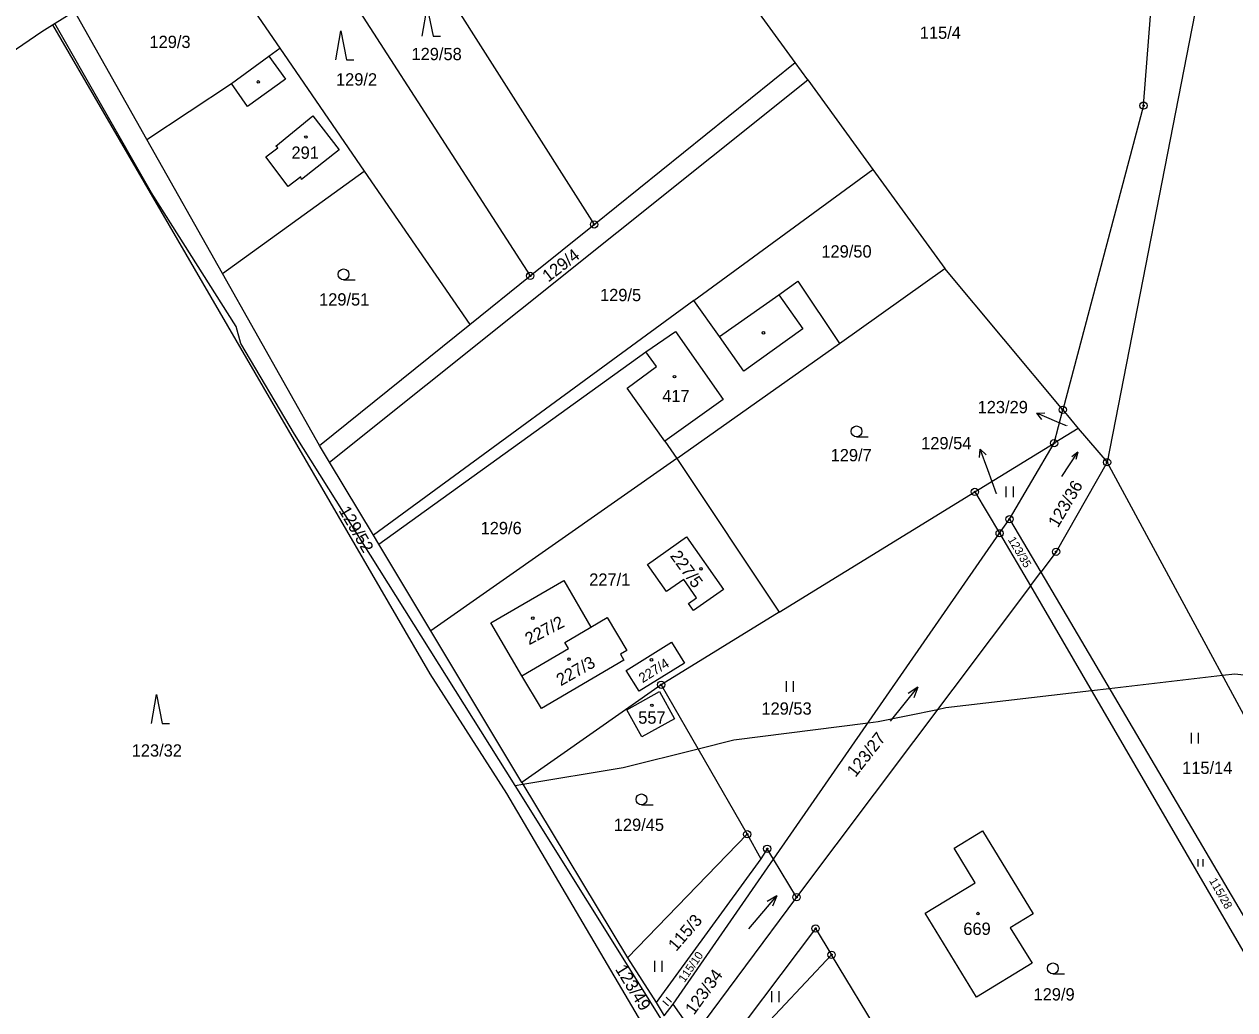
# Model space of a CAD drawing. Extents: x -445050 to -440454, y -1134563 to -1129741.
# Drawn here: x -442047.4 to -441879.9, y -1130227.9 to -1130091.6 of the extents above; entities that cross this region are included whole.
import ezdxf

# ---------------------------------------------------------------- set-up
doc = ezdxf.new("R2010")
doc.units = 0
for name, color, linetype in [('Vrstva 1', 7, 'Continuous'), ('Vrstva 13', 7, 'Continuous'), ('Vrstva 16', 7, 'Continuous'), ('Vrstva 18', 7, 'Continuous'), ('Vrstva 19', 7, 'Continuous'), ('Vrstva 24', 7, 'Continuous'), ('Vrstva 25', 7, 'Continuous'), ('Vrstva 3', 7, 'Continuous'), ('Vrstva 37', 7, 'Continuous'), ('Vrstva 4', 7, 'Continuous'), ('Vrstva 52', 7, 'Continuous'), ('Vrstva 6', 7, 'Continuous')]:
    doc.layers.add(name, color=color, linetype=linetype)

msp = doc.modelspace()

# ---------------------------------------------------------------- linework, layer by layer
at = {"layer": 'Vrstva 1'}
for p, q in [((-441918.76, -1130205.57), (-441914.85, -1130203.19)), ((-441914.85, -1130203.19), (-441907.84, -1130214.67)), ((-441915.84, -1130210.36), (-441918.76, -1130205.57)), ((-441922.76, -1130214.57), (-441915.84, -1130210.36)), ((-441915.68, -1130226.19), (-441922.76, -1130214.57)), ((-441907.84, -1130214.67), (-441910.99, -1130216.61)), ((-441937.93, -1130216.69), (-441935.72, -1130220.33)), ((-441910.99, -1130216.61), (-441907.98, -1130221.5)), ((-441935.72, -1130220.33), (-441952.82, -1130238.48)), ((-441921.07, -1130244.48), (-441935.72, -1130220.33)), ((-441907.98, -1130221.5), (-441915.68, -1130226.19))]:
    msp.add_line(p, q, dxfattribs=at)
for points in [[(-442003.19, -1130064.95), (-441968.58, -1130119.32)], [(-442012.81, -1130071.6), (-441977.43, -1130126.44)], [(-442023.03, -1130078.94), (-442012.05, -1130094.94)], [(-441940.74, -1130096.91), (-441949.5, -1130084.83)], [(-441885.08, -1130088.16), (-441897.59, -1130152.22)], [(-441892.55, -1130102.89), (-441891.35, -1130087.49)], [(-442030.47, -1130107.58), (-442040.49, -1130089.83)], [(-442043.55, -1130091.73), (-441991.33, -1130181.45)], [(-442013.58, -1130096.05), (-442012.05, -1130094.94)], [(-442012.05, -1130094.94), (-442000.4, -1130111.93)], [(-442018.78, -1130099.81), (-442013.58, -1130096.05)], [(-441968.58, -1130119.32), (-441940.74, -1130096.91)], [(-441939.01, -1130099.3), (-441940.74, -1130096.91)], [(-442030.47, -1130107.58), (-442018.78, -1130099.81)], [(-442005.19, -1130152.21), (-441939.01, -1130099.3)], [(-441939.01, -1130099.3), (-441930.01, -1130111.7)], [(-441892.55, -1130102.89), (-441903.73, -1130144.95)], [(-442020.02, -1130126.09), (-442030.47, -1130107.58)], [(-442020.02, -1130126.09), (-442000.4, -1130111.93)], [(-442000.4, -1130111.93), (-441985.76, -1130133.14)], [(-441954.77, -1130129.82), (-441930.01, -1130111.7)], [(-441930.01, -1130111.7), (-441920.05, -1130125.43)], [(-441977.43, -1130126.44), (-441968.58, -1130119.32)], [(-441934.62, -1130135.77), (-441920.05, -1130125.43)], [(-441903.73, -1130144.95), (-441920.05, -1130125.43)], [(-442006.58, -1130149.9), (-442020.02, -1130126.09)], [(-441985.76, -1130133.14), (-441977.43, -1130126.44)], [(-441943.02, -1130129.04), (-441940.39, -1130127.18)], [(-441940.39, -1130127.18), (-441934.62, -1130135.77)], [(-441951.23, -1130134.84), (-441943.02, -1130129.04)], [(-441954.77, -1130129.82), (-441999.12, -1130162.3)], [(-441951.23, -1130134.84), (-441954.77, -1130129.82)], [(-442006.58, -1130149.9), (-441985.76, -1130133.14)], [(-441957.13, -1130151.67), (-441934.62, -1130135.77)], [(-441998.38, -1130163.54), (-441961.4, -1130136.96)], [(-441959.93, -1130138.97), (-441961.4, -1130136.96)], [(-441963.99, -1130141.95), (-441959.93, -1130138.97)], [(-441958.8, -1130149.31), (-441963.99, -1130141.95)], [(-441904.93, -1130149.58), (-441903.73, -1130144.95)], [(-441903.73, -1130144.95), (-441901.58, -1130147.52)], [(-441901.58, -1130147.52), (-441897.59, -1130152.22)], [(-442005.19, -1130152.21), (-442006.58, -1130149.9)], [(-441958.8, -1130149.31), (-441957.13, -1130151.67)], [(-441915.89, -1130156.31), (-441904.93, -1130149.58)], [(-441911.1, -1130160.09), (-441904.93, -1130149.58)], [(-441999.12, -1130162.3), (-442005.19, -1130152.21)], [(-441957.13, -1130151.67), (-441991.19, -1130175.52)], [(-441957.13, -1130151.67), (-441942.95, -1130172.94)], [(-441897.59, -1130152.22), (-441904.65, -1130164.59)], [(-441867.08, -1130208.55), (-441897.59, -1130152.22)], [(-441942.95, -1130172.94), (-441915.89, -1130156.31)], [(-441915.89, -1130156.31), (-441912.46, -1130162.04)], [(-441912.46, -1130162.04), (-441911.1, -1130160.09)], [(-441998.38, -1130163.54), (-441999.12, -1130162.3)], [(-441961.18, -1130166.33), (-441955.81, -1130162.52)], [(-441955.81, -1130162.52), (-441950.69, -1130169.82)], [(-441943.76, -1130207.1), (-441912.46, -1130162.04)], [(-441912.46, -1130162.04), (-441908.21, -1130169.32)], [(-441991.19, -1130175.52), (-441998.38, -1130163.54)], [(-441904.65, -1130164.59), (-441906.78, -1130167.42)], [(-441958.54, -1130170.09), (-441961.18, -1130166.33)], [(-441908.21, -1130169.32), (-441906.78, -1130167.42)], [(-441982.87, -1130174.43), (-441972.78, -1130168.57)], [(-441972.78, -1130168.57), (-441969.02, -1130175.01)], [(-441956.17, -1130168.43), (-441958.54, -1130170.09)], [(-441954.4, -1130170.97), (-441956.17, -1130168.43)], [(-441950.69, -1130169.82), (-441954.82, -1130172.72)], [(-441908.21, -1130169.32), (-441940.57, -1130212.36)], [(-441908.21, -1130169.32), (-441866.34, -1130241.16)], [(-441955.5, -1130171.74), (-441954.4, -1130170.97)], [(-441954.82, -1130172.72), (-441955.5, -1130171.74)], [(-441969.02, -1130175.01), (-441966.78, -1130173.68)], [(-441966.78, -1130173.68), (-441964.05, -1130178.24)], [(-441942.95, -1130172.94), (-441959.3, -1130182.98)], [(-441978.6, -1130196.48), (-441991.19, -1130175.52)], [(-441978.57, -1130181.75), (-441982.87, -1130174.43)], [(-441972.65, -1130177.12), (-441969.02, -1130175.01)], [(-441972.14, -1130177.99), (-441972.65, -1130177.12)], [(-441964.14, -1130181), (-441957.86, -1130177.1)], [(-441957.86, -1130177.1), (-441956.05, -1130179.99)], [(-441978.57, -1130181.75), (-441972.14, -1130177.99)], [(-441964.05, -1130178.24), (-441964.91, -1130178.74)], [(-441964.91, -1130178.74), (-441964.45, -1130179.59)], [(-441964.45, -1130179.59), (-441975.88, -1130186.26)], [(-441962.36, -1130183.87), (-441964.14, -1130181)], [(-441956.05, -1130179.99), (-441962.36, -1130183.87)], [(-441991.33, -1130181.45), (-441980.69, -1130198.01)], [(-441975.88, -1130186.26), (-441978.57, -1130181.75)], [(-441959.3, -1130182.98), (-441978.6, -1130196.48)], [(-441964.03, -1130186.47), (-441959.54, -1130183.91)], [(-441959.54, -1130183.91), (-441957.44, -1130187.69)], [(-441959.3, -1130182.98), (-441947.39, -1130203.66)], [(-441961.96, -1130190.2), (-441964.03, -1130186.47)], [(-441957.44, -1130187.69), (-441961.96, -1130190.2)], [(-441978.6, -1130196.48), (-441963.95, -1130220.75)], [(-441980.69, -1130198.01), (-441960.97, -1130231.52)], [(-441963.95, -1130220.75), (-441947.39, -1130203.66)], [(-441947.39, -1130203.66), (-441945.5, -1130207.06)], [(-441944.63, -1130205.66), (-441945.5, -1130207.06)], [(-441943.76, -1130207.1), (-441944.63, -1130205.66)], [(-441945.5, -1130207.06), (-441960.01, -1130226.95)], [(-441957.66, -1130227.15), (-441943.76, -1130207.1)], [(-441940.57, -1130212.36), (-441943.76, -1130207.1)], [(-441940.57, -1130212.36), (-441954.7, -1130231.35)], [(-441937.93, -1130216.69), (-441952.48, -1130235.98)], [(-441963.95, -1130220.75), (-441960.01, -1130226.95)], [(-441960.01, -1130226.95), (-441958.88, -1130228.78)], [(-441958.88, -1130228.78), (-441957.66, -1130227.15)]]:
    msp.add_lwpolyline(points, dxfattribs=at)
at = {"layer": 'Vrstva 13'}
for points in [[(-442043.55, -1130091.73), (-442040.49, -1130089.83)], [(-442045.01, -1130092.63), (-442043.55, -1130091.73)], [(-442065.09, -1130106.34), (-442045.01, -1130092.63)]]:
    msp.add_lwpolyline(points, dxfattribs=at)
at = {"layer": 'Vrstva 16'}
for p, q in [((-441904.57, -1130146.61), (-441907.33, -1130145.43)), ((-441914.11, -1130153.24), (-441915.14, -1130150.42))]:
    msp.add_line(p, q, dxfattribs=at)
for points in [[(-441906.61, -1130146.28), (-441907.33, -1130145.43), (-441906.21, -1130145.37)], [(-441903.23, -1130147.18), (-441904.57, -1130146.61)], [(-441915.26, -1130151.53), (-441915.14, -1130150.42), (-441914.33, -1130151.19)], [(-441912.89, -1130156.59), (-441914.11, -1130153.24)]]:
    msp.add_lwpolyline(points, dxfattribs=at)
at = {"layer": 'Vrstva 24'}
for centre, radius in [((-441892.55, -1130102.89), 0.5), ((-441892.55, -1130102.89), 0.1), ((-441968.58, -1130119.32), 0.5), ((-441968.58, -1130119.32), 0.1), ((-441977.43, -1130126.44), 0.5), ((-441977.43, -1130126.44), 0.1), ((-441903.73, -1130144.95), 0.5), ((-441903.73, -1130144.95), 0.1), ((-441904.93, -1130149.58), 0.5), ((-441904.93, -1130149.58), 0.1), ((-441897.59, -1130152.22), 0.5), ((-441897.59, -1130152.22), 0.1), ((-441915.89, -1130156.31), 0.5), ((-441915.89, -1130156.31), 0.1), ((-441911.1, -1130160.09), 0.5), ((-441911.1, -1130160.09), 0.1), ((-441912.46, -1130162.04), 0.5), ((-441912.46, -1130162.04), 0.1), ((-441904.65, -1130164.59), 0.5), ((-441904.65, -1130164.59), 0.1), ((-441959.3, -1130182.98), 0.5), ((-441959.3, -1130182.98), 0.1), ((-441947.39, -1130203.66), 0.5), ((-441947.39, -1130203.66), 0.1), ((-441944.63, -1130205.66), 0.5), ((-441944.63, -1130205.66), 0.1), ((-441940.57, -1130212.36), 0.5), ((-441940.57, -1130212.36), 0.1), ((-441937.93, -1130216.69), 0.5), ((-441937.93, -1130216.69), 0.1), ((-441935.72, -1130220.33), 0.5), ((-441935.72, -1130220.33), 0.1)]:
    msp.add_circle(centre, radius, dxfattribs=at)
at = {"layer": 'Vrstva 25'}
for p, q in [((-442003.25, -1130126.98), (-442001.65, -1130126.98)), ((-441932.27, -1130148.69), (-441930.67, -1130148.69)), ((-441911.56, -1130157.05), (-441911.56, -1130155.55)), ((-441910.56, -1130157.05), (-441910.56, -1130155.55)), ((-441941.98, -1130183.98), (-441941.98, -1130182.48)), ((-441940.98, -1130183.98), (-441940.98, -1130182.48)), ((-441885.93, -1130191.12), (-441885.93, -1130189.62)), ((-441884.93, -1130191.12), (-441884.93, -1130189.62)), ((-441962.03, -1130199.58), (-441960.43, -1130199.58)), ((-441884.97, -1130208.1), (-441884.97, -1130207.09)), ((-441884.29, -1130208.1), (-441884.29, -1130207.09)), ((-441960.17, -1130222.67), (-441960.17, -1130221.17)), ((-441959.17, -1130222.67), (-441959.17, -1130221.17)), ((-441905.09, -1130222.96), (-441903.49, -1130222.96)), ((-441957.86, -1130226.87), (-441958.62, -1130226.21)), ((-441943.98, -1130226.88), (-441943.98, -1130225.38)), ((-441942.98, -1130226.88), (-441942.98, -1130225.38)), ((-441958.3, -1130227.37), (-441959.06, -1130226.71))]:
    msp.add_line(p, q, dxfattribs=at)
for points in [[(-441992.36, -1130093.3), (-441991.66, -1130089.3), (-441990.86, -1130093.3), (-441989.86, -1130093.3)], [(-442004.34, -1130096.54), (-442003.64, -1130092.54), (-442002.84, -1130096.54), (-442001.84, -1130096.54)], [(-441903.84, -1130154.19), (-441901.66, -1130150.81), (-441902.48, -1130151.47)], [(-441901.66, -1130150.81), (-441901.92, -1130151.84)], [(-442029.84, -1130188.34), (-442029.14, -1130184.34), (-442028.34, -1130188.34), (-442027.34, -1130188.34)], [(-441927.55, -1130188.01), (-441923.79, -1130183.33), (-441925.12, -1130184.19)], [(-441923.79, -1130183.33), (-441924.34, -1130184.81)], [(-441947.19, -1130216.72), (-441943.29, -1130212.16), (-441944.65, -1130212.97)], [(-441943.29, -1130212.16), (-441943.89, -1130213.62)]]:
    msp.add_lwpolyline(points, dxfattribs=at)
for centre, radius in [((-442015.05, -1130099.61), 0.175), ((-442008.46, -1130107.23), 0.175), ((-442003.25, -1130126.23), 0.75), ((-441945.15, -1130134.31), 0.175), ((-441957.46, -1130140.37), 0.175), ((-441932.27, -1130147.94), 0.75), ((-441953.79, -1130166.95), 0.175), ((-441977.07, -1130173.78), 0.175), ((-441972.05, -1130179.45), 0.175), ((-441960.65, -1130179.54), 0.175), ((-441960.58, -1130185.83), 0.175), ((-441962.03, -1130198.83), 0.75), ((-441915.46, -1130214.63), 0.175), ((-441905.09, -1130222.21), 0.75)]:
    msp.add_circle(centre, radius, dxfattribs=at)
at = {"layer": 'Vrstva 3'}
for points in [[(-442012.61, -1130108.48), (-442007.5, -1130104.31)], [(-442007.5, -1130104.31), (-442003.84, -1130108.99)], [(-442014.02, -1130109.95), (-442012.34, -1130108.72)], [(-442012.34, -1130108.72), (-442012.61, -1130108.48)], [(-442010.93, -1130114.05), (-442014.02, -1130109.95)], [(-442003.84, -1130108.99), (-442009.06, -1130113.1)], [(-442009.17, -1130112.75), (-442010.93, -1130114.05)], [(-442009.06, -1130113.1), (-442009.17, -1130112.75)], [(-441961.4, -1130136.96), (-441957.33, -1130134.14)], [(-441957.33, -1130134.14), (-441950.7, -1130143.53)], [(-441959.93, -1130138.97), (-441961.4, -1130136.96)], [(-441963.99, -1130141.95), (-441959.93, -1130138.97)], [(-441958.8, -1130149.31), (-441963.99, -1130141.95)], [(-441950.7, -1130143.53), (-441958.8, -1130149.31)], [(-441961.18, -1130166.33), (-441955.81, -1130162.52)], [(-441955.81, -1130162.52), (-441950.69, -1130169.82)], [(-441958.54, -1130170.09), (-441961.18, -1130166.33)], [(-441982.87, -1130174.43), (-441972.78, -1130168.57)], [(-441972.78, -1130168.57), (-441969.02, -1130175.01)], [(-441956.17, -1130168.43), (-441958.54, -1130170.09)], [(-441954.4, -1130170.97), (-441956.17, -1130168.43)], [(-441950.69, -1130169.82), (-441954.82, -1130172.72)], [(-441955.5, -1130171.74), (-441954.4, -1130170.97)], [(-441954.82, -1130172.72), (-441955.5, -1130171.74)], [(-441969.02, -1130175.01), (-441966.78, -1130173.68)], [(-441966.78, -1130173.68), (-441964.05, -1130178.24)], [(-441978.57, -1130181.75), (-441982.87, -1130174.43)], [(-441972.65, -1130177.12), (-441969.02, -1130175.01)], [(-441972.65, -1130177.12), (-441969.02, -1130175.01)], [(-441972.14, -1130177.99), (-441972.65, -1130177.12)], [(-441972.14, -1130177.99), (-441972.65, -1130177.12)], [(-441964.14, -1130181), (-441957.86, -1130177.1)], [(-441957.86, -1130177.1), (-441956.05, -1130179.99)], [(-441978.57, -1130181.75), (-441972.14, -1130177.99)], [(-441978.57, -1130181.75), (-441972.14, -1130177.99)], [(-441964.05, -1130178.24), (-441964.91, -1130178.74)], [(-441964.91, -1130178.74), (-441964.45, -1130179.59)], [(-441964.45, -1130179.59), (-441975.88, -1130186.26)], [(-441962.36, -1130183.87), (-441964.14, -1130181)], [(-441956.05, -1130179.99), (-441962.36, -1130183.87)], [(-441975.88, -1130186.26), (-441978.57, -1130181.75)], [(-441964.03, -1130186.47), (-441959.54, -1130183.91)], [(-441959.54, -1130183.91), (-441957.44, -1130187.69)], [(-441961.96, -1130190.2), (-441964.03, -1130186.47)], [(-441957.44, -1130187.69), (-441961.96, -1130190.2)], [(-441918.76, -1130205.57), (-441914.85, -1130203.19)], [(-441914.85, -1130203.19), (-441907.84, -1130214.67)], [(-441915.84, -1130210.36), (-441918.76, -1130205.57)], [(-441922.76, -1130214.57), (-441915.84, -1130210.36)], [(-441915.68, -1130226.19), (-441922.76, -1130214.57)], [(-441907.84, -1130214.67), (-441910.99, -1130216.61)], [(-441910.99, -1130216.61), (-441907.98, -1130221.5)], [(-441907.98, -1130221.5), (-441915.68, -1130226.19)]]:
    msp.add_lwpolyline(points, dxfattribs=at)
at = {"layer": 'Vrstva 37'}
for centre in [(-442008.46, -1130107.23), (-441957.46, -1130140.37), (-441953.79, -1130166.95), (-441977.07, -1130173.78), (-441972.05, -1130179.45), (-441960.65, -1130179.54), (-441960.58, -1130185.83), (-441915.46, -1130214.63)]:
    msp.add_circle(centre, 0.175, dxfattribs=at)
at = {"layer": 'Vrstva 4'}
for points in [[(-442013.58, -1130096.05), (-442011.27, -1130099.25)], [(-442016.53, -1130103.02), (-442018.78, -1130099.81)], [(-442011.27, -1130099.25), (-442016.53, -1130103.02)], [(-442012.61, -1130108.48), (-442007.5, -1130104.31)], [(-442007.5, -1130104.31), (-442003.84, -1130108.99)], [(-442014.02, -1130109.95), (-442012.34, -1130108.72)], [(-442012.34, -1130108.72), (-442012.61, -1130108.48)], [(-442010.93, -1130114.05), (-442014.02, -1130109.95)], [(-442003.84, -1130108.99), (-442009.06, -1130113.1)], [(-442009.17, -1130112.75), (-442010.93, -1130114.05)], [(-442009.06, -1130113.1), (-442009.17, -1130112.75)], [(-441943.02, -1130129.04), (-441939.7, -1130133.76)], [(-441939.7, -1130133.76), (-441947.88, -1130139.59)], [(-441961.4, -1130136.96), (-441957.33, -1130134.14)], [(-441957.33, -1130134.14), (-441950.7, -1130143.53)], [(-441947.88, -1130139.59), (-441951.23, -1130134.84)], [(-441950.7, -1130143.53), (-441958.8, -1130149.31)], [(-441954.7, -1130231.35), (-441957.66, -1130227.15)]]:
    msp.add_lwpolyline(points, dxfattribs=at)
at = {"layer": 'Vrstva 52'}
for points in [[(-441979.49, -1130196.91), (-442010.04, -1130148.31), (-442017.48, -1130135.77), (-442018.12, -1130133.43), (-442029.81, -1130114.93), (-442043.23, -1130091.53)], [(-441979.49, -1130196.91), (-441978.44, -1130196.74), (-441964.54, -1130194.44), (-441954.19, -1130191.86), (-441949.23, -1130190.62), (-441930.66, -1130188.25), (-441929.25, -1130188.07), (-441921.04, -1130186.39), (-441919.9, -1130186.15), (-441899.77, -1130183.8), (-441897.29, -1130183.51), (-441881.64, -1130181.67), (-441879.93, -1130181.47), (-441876.1, -1130181.9), (-441870.15, -1130180.62), (-441856.54, -1130180.41), (-441839.96, -1130181.05)], [(-442020.82, -1130286.01), (-441987.93, -1130265.66), (-441983.86, -1130263.14), (-441983.7, -1130263.41), (-441981.52, -1130267.12), (-441973.17, -1130261.95), (-441971.23, -1130260.75), (-441950.1, -1130247.67), (-441954.62, -1130236.67), (-441956.47, -1130233.71), (-441959.25, -1130229.27), (-441979.49, -1130196.91)]]:
    msp.add_lwpolyline(points, dxfattribs=at)
at = {"layer": 'Vrstva 6'}
for points in [[(-441901.58, -1130147.52), (-441904.93, -1130149.58)], [(-441911.1, -1130160.09), (-441906.78, -1130167.42)], [(-441906.78, -1130167.42), (-441864.6, -1130238.92)]]:
    msp.add_lwpolyline(points, dxfattribs=at)

# ---------------------------------------------------------------- texts
at = {"layer": 'Vrstva 16'}
for s, p in [('123/29', (-441915.51, -1130145.43)), ('129/54', (-441923.32, -1130150.42))]:
    msp.add_text(s, height=1.7, dxfattribs=at).set_placement(p)
msp.add_text('123/49', height=1.7, rotation=301.613, dxfattribs=at).set_placement((-441965.72, -1130222.32))
at = {"layer": 'Vrstva 18'}
for s, height, p in [('115/4', 1.7, (-441923.51, -1130093.65)), ('129/3', 1.7, (-442030.11, -1130094.92)), ('129/58', 1.7, (-441993.85, -1130096.6)), ('129/2', 1.7, (-442004.3, -1130100.11)), ('129/50', 1.7, (-441937.13, -1130123.9)), ('129/51', 1.7, (-442006.64, -1130130.54)), ('129/5', 1.7, (-441967.76, -1130129.93)), ('123/29', 0.1, (-441903.44, -1130147.18)), ('129/7', 1.7, (-441935.85, -1130152.08)), ('129/54', 0.1, (-441913.1, -1130156.59)), ('129/6', 1.7, (-441984.29, -1130162.16)), ('129/53', 1.7, (-441945.43, -1130187.12)), ('123/32', 1.7, (-442032.57, -1130192.92)), ('115/14', 1.7, (-441887.21, -1130195.32)), ('129/45', 1.7, (-441965.86, -1130203.2)), ('129/9', 1.7, (-441907.77, -1130226.65))]:
    msp.add_text(s, height=height, dxfattribs=at).set_placement(p)
for s, height, rotation, p in [('129/4', 1.7, 37.6434, (-441974.93, -1130127.38)), ('123/36', 1.7, 59.6067, (-441904.4, -1130161.37)), ('129/52', 1.7, 300.4056, (-442003.98, -1130158.89)), ('123/35', 1.14, 300.8157, (-441911.36, -1130162.92)), ('123/27', 1.7, 51.8445, (-441932.42, -1130195.88)), ('115/28', 1.14, 299.9859, (-441883.51, -1130210.09)), ('115/3', 1.7, 49.1742, (-441957.22, -1130219.95)), ('115/10', 1.14, 55.2512, (-441956.07, -1130224.23)), ('123/34', 1.7, 54.1624, (-441954.76, -1130228.75))]:
    msp.add_text(s, height=height, rotation=rotation, dxfattribs=at).set_placement(p)
at = {"layer": 'Vrstva 19'}
for s, p in [('291', (-442010.46, -1130110.24)), ('417', (-441959.16, -1130143.9)), ('227/1', (-441969.26, -1130169.29)), ('557', (-441962.48, -1130188.37)), ('669', (-441917.49, -1130217.58))]:
    msp.add_text(s, height=1.7, dxfattribs=at).set_placement(p)
for s, height, rotation, p in [('227/5', 1.7, 306.3337, (-441958.14, -1130165.18)), ('227/2', 1.7, 27.7479, (-441977.58, -1130177.53)), ('227/3', 1.7, 29.5884, (-441973.2, -1130183.21)), ('227/4', 1.35, 32.0373, (-441961.87, -1130182.78))]:
    msp.add_text(s, height=height, rotation=rotation, dxfattribs=at).set_placement(p)

doc.saveas('drawing.dxf')
